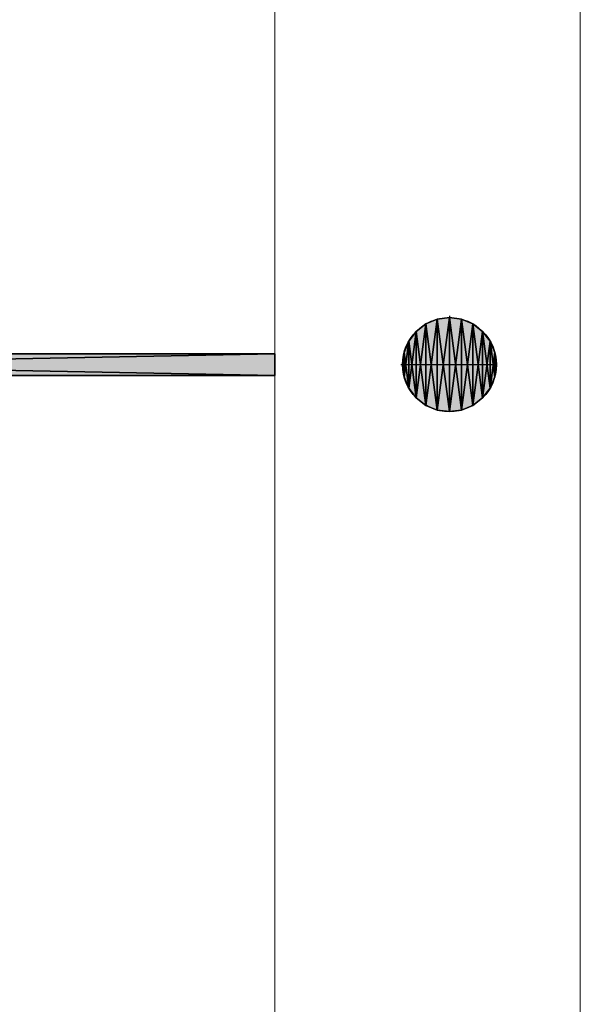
# Model space of a CAD drawing. Header units: inches. Extents: x 15 to 546804, y -66 to 267312.
# Tile 280 of 478: x 412897 to 415467, y 147126 to 151636. Entities that reach past the tile are written whole.
import ezdxf

# ---------------------------------------------------------------- set-up
doc = ezdxf.new("R2010")
doc.units = ezdxf.units.IN
doc.header["$MEASUREMENT"] = 0

msp = doc.modelspace()

# ---------------------------------------------------------------- hatches: boundary and pattern name
at = {"lineweight": 20}
h = msp.add_hatch(color=7, dxfattribs=at)
h.dxf.hatch_style = 1
h.paths.add_polyline_path([(414867.1, 150271.2), (414867.1, 150055.7), (415082.5, 150055.7, 0.414214)])
h.paths.add_polyline_path([(414867.1, 150271.2, 0.414214), (414651.7, 150055.7), (414867.1, 150055.7)])
h.paths.add_polyline_path([(414867.1, 150055.7), (414651.7, 150055.7, 0.414214), (414867.1, 149840.3)])
h.paths.add_polyline_path([(415082.5, 150055.7), (414867.1, 150055.7), (414867.1, 149840.3, 0.414214)])
h = msp.add_hatch(color=7, dxfattribs=at)
h.dxf.hatch_style = 1
h.paths.add_polyline_path([(414067.1, 150105.7), (409076, 150105.7), (409076, 150005.7), (414067.1, 150005.7)])

# ---------------------------------------------------------------- linework, layer by layer
at = {"color": 7, "lineweight": 20}
for p, q in [((415467.1, 157855.7), (415467.1, 143455.7)), ((415467.1, 157855.7, 300), (415467.1, 143455.7, 300)), ((415467.1, 157855.7, 7500), (415467.1, 143455.7, 7500)), ((415467.1, 157855.7, 3000), (415467.1, 143135.7, 3000)), ((415467.1, 157855.7), (415467.1, 143455.7)), ((414067.1, 156655.7, 300), (414067.1, 142255.7, 300)), ((414067.1, 156655.7), (414067.1, 142255.7)), ((414067.1, 156655.7, 300), (414067.1, 142255.7, 300)), ((414067.1, 156655.7, 300), (414067.1, 142255.7, 300)), ((414067.1, 150105.7, 300), (409076, 150105.7, 300)), ((414067.1, 150005.7, 300), (414067.1, 150105.7, 300)), ((409076, 150005.7, 300), (414067.1, 150005.7, 300))]:
    msp.add_line(p, q, dxfattribs=at)
at = {"color": 7}
for p, q in [((414811.4, 150263.8, 0), (414811.4, 150263.8, 7000)), ((414867.1, 150278.7, 0), (414867.1, 150271.2, 0)), ((414867.1, 150271.2, 0), (414867.1, 150271.2, 7000)), ((414867.1, 150271.2, 0), (414867.1, 149840.3, 0)), ((414922.9, 150263.8, 0), (414922.9, 150263.8, 7000)), ((414759.4, 150242.3, 0), (414759.4, 150242.3, 7000)), ((414974.8, 150242.3, 0), (414974.8, 150242.3, 7000)), ((414714.8, 150208.1, 0), (414714.8, 150208.1, 7000)), ((415019.4, 150208.1, 0), (415019.4, 150208.1, 7000)), ((414680.5, 150163.4, 0), (414680.5, 150163.4, 7000)), ((415053.7, 150163.4, 0), (415053.7, 150163.4, 7000)), ((414067.1, 150105.7, 300), (408917.1, 150105.7, 300)), ((414067.1, 150105.7, 3000), (408917.1, 150105.7, 3000)), ((414067.1, 150005.7, 300), (414067.1, 150105.7, 300)), ((414067.1, 150105.7, 300), (414067.1, 150105.7, 3000)), ((414067.1, 150005.7, 3000), (414067.1, 150105.7, 3000)), ((414659, 150111.5, 0), (414659, 150111.5, 7000)), ((415075.2, 150111.5, 0), (415075.2, 150111.5, 7000)), ((414644.1, 150055.7, 0), (414651.7, 150055.7, 0)), ((414651.7, 150055.7, 0), (414651.7, 150055.7, 7000)), ((414651.7, 150055.7, 0), (415082.5, 150055.7, 0)), ((415082.5, 150055.7, 0), (415082.5, 150055.7, 7000)), ((408917.1, 150005.7, 300), (414067.1, 150005.7, 300)), ((408917.1, 150005.7, 3000), (414067.1, 150005.7, 3000)), ((414067.1, 150005.7, 300), (414067.1, 150005.7, 3000)), ((414659, 150000, 0), (414659, 150000, 7000)), ((415075.2, 150000, 0), (415075.2, 150000, 7000)), ((414680.5, 149948, 0), (414680.5, 149948, 7000)), ((415053.7, 149948, 0), (415053.7, 149948, 7000)), ((414714.8, 149903.4, 0), (414714.8, 149903.4, 7000)), ((415019.4, 149903.4, 0), (415019.4, 149903.4, 7000)), ((414759.4, 149869.2, 0), (414759.4, 149869.2, 7000)), ((414974.8, 149869.2, 0), (414974.8, 149869.2, 7000)), ((414811.4, 149847.6, 0), (414811.4, 149847.6, 7000)), ((414867.1, 149840.3, 0), (414867.1, 149840.3, 7000)), ((414922.9, 149847.6, 0), (414922.9, 149847.6, 7000))]:
    msp.add_line(p, q, dxfattribs=at)
for centre in [(414867.1, 150055.7, 7000), (414867.1, 150055.7, 0)]:
    msp.add_circle(centre, 215.4, dxfattribs=at)
at = {"color": 7, "lineweight": 20}
for points, invisible_edges in [([(414067.1, 156655.7), (415467.1, 157855.7), (414067.1, 142255.7)], 3), ([(414067.1, 142255.7), (415467.1, 157855.7), (415467.1, 142255.7)], 3), ([(415467.1, 157855.7, 300), (415467.1, 142255.7, 300), (415467.1, 143455.7, 300)], 1), ([(415467.1, 142255.7), (415467.1, 157855.7), (415467.1, 143455.7)], 13), ([(415467.1, 157855.7), (415467.1, 143455.7, 300), (415467.1, 143455.7)], 1), ([(415467.1, 143455.7, 300), (415467.1, 157855.7), (415467.1, 157855.7, 300)], 1), ([(414067.1, 156655.7, 300), (401067.1, 139805.7, 300), (401067.1, 156655.7, 300)], 1), ([(401067.1, 139805.7, 300), (414067.1, 156655.7, 300), (404282.1, 139805.7, 300)], 3), ([(408867.1, 142855.7, 300), (414067.1, 156655.7, 300), (408867.1, 142798.7, 300)], 3), ([(414067.1, 142255.7, 300), (413889.1, 139061.5, 300), (414067.1, 156655.7, 300)], 3), ([(414067.1, 156655.7, 300), (414067.1, 142255.7), (414067.1, 142255.7, 300)], 1), ([(414067.1, 142255.7), (414067.1, 156655.7, 300), (414067.1, 156655.7)], 1), ([(415467.1, 142255.7, 300), (414067.1, 156655.7, 300), (414067.1, 142255.7, 300)], 1)]:
    msp.add_3dface(points, dxfattribs=dict(at, invisible_edges=invisible_edges))

# ---------------------------------------------------------------- meshes
at = {"color": 7}
mesh = msp.add_polyface(dxfattribs=at)
corners = [(414659, 150000, 7000), (414659, 150111.5, 7000), (414651.7, 150055.7, 7000), (414680.5, 149948, 7000), (414680.5, 150163.4, 7000), (414714.8, 149903.4, 7000), (414714.8, 150208.1, 7000), (414759.4, 149869.2, 7000), (414759.4, 150242.3, 7000), (414811.4, 149847.6, 7000), (414811.4, 150263.8, 7000), (414867.1, 149840.3, 7000), (414867.1, 150271.2, 7000), (414922.9, 149847.6, 7000), (414922.9, 150263.8, 7000), (414974.8, 149869.2, 7000), (414974.8, 150242.3, 7000), (415019.4, 149903.4, 7000), (415019.4, 150208.1, 7000), (415053.7, 149948, 7000), (415053.7, 150163.4, 7000), (415075.2, 150000, 7000), (415075.2, 150111.5, 7000), (415082.5, 150055.7, 7000)]
mesh.append_faces([[corners[k] for k in face] for face in [(0, 1, 2), (22, 21, 23)]], dxfattribs={"vtx0": -1, "color": 7})
mesh.append_faces([[corners[k] for k in face] for face in [(1, 3, 4), (4, 5, 6), (6, 7, 8), (8, 9, 10), (10, 11, 12), (12, 13, 14), (14, 15, 16), (16, 17, 18), (18, 19, 20), (20, 21, 22)]], dxfattribs={"vtx0": -1, "vtx1": -1, "color": 7})
mesh.append_faces([[corners[k] for k in face] for face in [(1, 0, 3), (4, 3, 5), (6, 5, 7), (8, 7, 9), (10, 9, 11), (12, 11, 13), (14, 13, 15), (16, 15, 17), (18, 17, 19), (20, 19, 21)]], dxfattribs={"vtx0": -1, "vtx2": -1, "color": 7})
mesh = msp.add_polyface(dxfattribs=at)
corners = [(414659, 150111.5, 0), (414659, 150000, 0), (414651.7, 150055.7, 0), (414680.5, 150163.4, 0), (414680.5, 149948, 0), (414714.8, 150208.1, 0), (414714.8, 149903.4, 0), (414759.4, 150242.3, 0), (414759.4, 149869.2, 0), (414811.4, 150263.8, 0), (414811.4, 149847.6, 0), (414867.1, 150271.2, 0), (414867.1, 149840.3, 0), (414922.9, 150263.8, 0), (414922.9, 149847.6, 0), (414974.8, 150242.3, 0), (414974.8, 149869.2, 0), (415019.4, 150208.1, 0), (415019.4, 149903.4, 0), (415053.7, 150163.4, 0), (415053.7, 149948, 0), (415075.2, 150111.5, 0), (415075.2, 150000, 0), (415082.5, 150055.7, 0)]
mesh.append_faces([[corners[k] for k in face] for face in [(0, 1, 2), (22, 21, 23)]], dxfattribs={"vtx0": -1, "color": 7})
mesh.append_faces([[corners[k] for k in face] for face in [(1, 3, 4), (4, 5, 6), (6, 7, 8), (8, 9, 10), (10, 11, 12), (12, 13, 14), (14, 15, 16), (16, 17, 18), (18, 19, 20), (20, 21, 22)]], dxfattribs={"vtx0": -1, "vtx1": -1, "color": 7})
mesh.append_faces([[corners[k] for k in face] for face in [(1, 0, 3), (4, 3, 5), (6, 5, 7), (8, 7, 9), (10, 9, 11), (12, 11, 13), (14, 13, 15), (16, 15, 17), (18, 17, 19), (20, 19, 21)]], dxfattribs={"vtx0": -1, "vtx2": -1, "color": 7})
mesh = msp.add_polyface(dxfattribs=at)
corners = [(414759.4, 150242.3, 7000), (414811.4, 150263.8, 0), (414759.4, 150242.3, 0), (414811.4, 150263.8, 7000)]
mesh.append_faces([[corners[k] for k in face] for face in [(0, 1, 2), (1, 0, 3)]], dxfattribs={"vtx0": -1, "color": 7})
mesh = msp.add_polyface(dxfattribs=at)
corners = [(414811.4, 150263.8, 7000), (414867.1, 150271.2, 0), (414811.4, 150263.8, 0), (414867.1, 150271.2, 7000)]
mesh.append_faces([[corners[k] for k in face] for face in [(0, 1, 2), (1, 0, 3)]], dxfattribs={"vtx0": -1, "color": 7})
mesh = msp.add_polyface(dxfattribs=at)
corners = [(414867.1, 150271.2, 7000), (414922.9, 150263.8, 0), (414867.1, 150271.2, 0), (414922.9, 150263.8, 7000)]
mesh.append_faces([[corners[k] for k in face] for face in [(0, 1, 2), (1, 0, 3)]], dxfattribs={"vtx0": -1, "color": 7})
mesh = msp.add_polyface(dxfattribs=at)
corners = [(414922.9, 150263.8, 7000), (414974.8, 150242.3, 0), (414922.9, 150263.8, 0), (414974.8, 150242.3, 7000)]
mesh.append_faces([[corners[k] for k in face] for face in [(0, 1, 2), (1, 0, 3)]], dxfattribs={"vtx0": -1, "color": 7})
mesh = msp.add_polyface(dxfattribs=at)
corners = [(414714.8, 150208.1, 7000), (414759.4, 150242.3, 0), (414714.8, 150208.1, 0), (414759.4, 150242.3, 7000)]
mesh.append_faces([[corners[k] for k in face] for face in [(0, 1, 2), (1, 0, 3)]], dxfattribs={"vtx0": -1, "color": 7})
mesh = msp.add_polyface(dxfattribs=at)
corners = [(414974.8, 150242.3, 7000), (415019.4, 150208.1, 0), (414974.8, 150242.3, 0), (415019.4, 150208.1, 7000)]
mesh.append_faces([[corners[k] for k in face] for face in [(0, 1, 2), (1, 0, 3)]], dxfattribs={"vtx0": -1, "color": 7})
mesh = msp.add_polyface(dxfattribs=at)
corners = [(414714.8, 150208.1, 7000), (414680.5, 150163.4, 0), (414680.5, 150163.4, 7000), (414714.8, 150208.1, 0)]
mesh.append_faces([[corners[k] for k in face] for face in [(0, 1, 2), (1, 0, 3)]], dxfattribs={"vtx0": -1, "color": 7})
mesh = msp.add_polyface(dxfattribs=at)
corners = [(415019.4, 150208.1, 0), (415053.7, 150163.4, 7000), (415053.7, 150163.4, 0), (415019.4, 150208.1, 7000)]
mesh.append_faces([[corners[k] for k in face] for face in [(0, 1, 2), (1, 0, 3)]], dxfattribs={"vtx0": -1, "color": 7})
mesh = msp.add_polyface(dxfattribs=at)
corners = [(414680.5, 150163.4, 7000), (414659, 150111.5, 0), (414659, 150111.5, 7000), (414680.5, 150163.4, 0)]
mesh.append_faces([[corners[k] for k in face] for face in [(0, 1, 2), (1, 0, 3)]], dxfattribs={"vtx0": -1, "color": 7})
mesh = msp.add_polyface(dxfattribs=at)
corners = [(415053.7, 150163.4, 0), (415075.2, 150111.5, 7000), (415075.2, 150111.5, 0), (415053.7, 150163.4, 7000)]
mesh.append_faces([[corners[k] for k in face] for face in [(0, 1, 2), (1, 0, 3)]], dxfattribs={"vtx0": -1, "color": 7})
mesh = msp.add_polyface(dxfattribs=at)
corners = [(414067.1, 150105.7, 300), (408917.1, 150005.7, 300), (408917.1, 150105.7, 300), (414067.1, 150005.7, 300)]
mesh.append_faces([[corners[k] for k in face] for face in [(0, 1, 2), (1, 0, 3)]], dxfattribs={"vtx0": -1, "color": 7})
mesh = msp.add_polyface(dxfattribs=at)
corners = [(408917.1, 150105.7, 3000), (414067.1, 150105.7, 300), (408917.1, 150105.7, 300), (414067.1, 150105.7, 3000)]
mesh.append_faces([[corners[k] for k in face] for face in [(0, 1, 2), (1, 0, 3)]], dxfattribs={"vtx0": -1, "color": 7})
mesh = msp.add_polyface(dxfattribs=at)
corners = [(414067.1, 150005.7, 3000), (408917.1, 150105.7, 3000), (408917.1, 150005.7, 3000), (414067.1, 150105.7, 3000)]
mesh.append_faces([[corners[k] for k in face] for face in [(0, 1, 2), (1, 0, 3)]], dxfattribs={"vtx0": -1, "color": 7})
mesh = msp.add_polyface(dxfattribs=at)
corners = [(414067.1, 150105.7, 300), (414067.1, 150005.7, 3000), (414067.1, 150005.7, 300), (414067.1, 150105.7, 3000)]
mesh.append_faces([[corners[k] for k in face] for face in [(0, 1, 2), (1, 0, 3)]], dxfattribs={"vtx0": -1, "color": 7})
mesh = msp.add_polyface(dxfattribs=at)
corners = [(414659, 150111.5, 7000), (414651.7, 150055.7, 0), (414651.7, 150055.7, 7000), (414659, 150111.5, 0)]
mesh.append_faces([[corners[k] for k in face] for face in [(0, 1, 2), (1, 0, 3)]], dxfattribs={"vtx0": -1, "color": 7})
mesh = msp.add_polyface(dxfattribs=at)
corners = [(415075.2, 150111.5, 0), (415082.5, 150055.7, 7000), (415082.5, 150055.7, 0), (415075.2, 150111.5, 7000)]
mesh.append_faces([[corners[k] for k in face] for face in [(0, 1, 2), (1, 0, 3)]], dxfattribs={"vtx0": -1, "color": 7})
mesh = msp.add_polyface(dxfattribs=at)
corners = [(414651.7, 150055.7, 7000), (414659, 150000, 0), (414659, 150000, 7000), (414651.7, 150055.7, 0)]
mesh.append_faces([[corners[k] for k in face] for face in [(0, 1, 2), (1, 0, 3)]], dxfattribs={"vtx0": -1, "color": 7})
mesh = msp.add_polyface(dxfattribs=at)
corners = [(415082.5, 150055.7, 0), (415075.2, 150000, 7000), (415075.2, 150000, 0), (415082.5, 150055.7, 7000)]
mesh.append_faces([[corners[k] for k in face] for face in [(0, 1, 2), (1, 0, 3)]], dxfattribs={"vtx0": -1, "color": 7})
mesh = msp.add_polyface(dxfattribs=at)
corners = [(414067.1, 150005.7, 3000), (408917.1, 150005.7, 300), (414067.1, 150005.7, 300), (408917.1, 150005.7, 3000)]
mesh.append_faces([[corners[k] for k in face] for face in [(0, 1, 2), (1, 0, 3)]], dxfattribs={"vtx0": -1, "color": 7})
mesh = msp.add_polyface(dxfattribs=at)
corners = [(414659, 150000, 7000), (414680.5, 149948, 0), (414680.5, 149948, 7000), (414659, 150000, 0)]
mesh.append_faces([[corners[k] for k in face] for face in [(0, 1, 2), (1, 0, 3)]], dxfattribs={"vtx0": -1, "color": 7})
mesh = msp.add_polyface(dxfattribs=at)
corners = [(415075.2, 150000, 0), (415053.7, 149948, 7000), (415053.7, 149948, 0), (415075.2, 150000, 7000)]
mesh.append_faces([[corners[k] for k in face] for face in [(0, 1, 2), (1, 0, 3)]], dxfattribs={"vtx0": -1, "color": 7})
mesh = msp.add_polyface(dxfattribs=at)
corners = [(414680.5, 149948, 7000), (414714.8, 149903.4, 0), (414714.8, 149903.4, 7000), (414680.5, 149948, 0)]
mesh.append_faces([[corners[k] for k in face] for face in [(0, 1, 2), (1, 0, 3)]], dxfattribs={"vtx0": -1, "color": 7})
mesh = msp.add_polyface(dxfattribs=at)
corners = [(415053.7, 149948, 0), (415019.4, 149903.4, 7000), (415019.4, 149903.4, 0), (415053.7, 149948, 7000)]
mesh.append_faces([[corners[k] for k in face] for face in [(0, 1, 2), (1, 0, 3)]], dxfattribs={"vtx0": -1, "color": 7})
mesh = msp.add_polyface(dxfattribs=at)
corners = [(414759.4, 149869.2, 7000), (414714.8, 149903.4, 0), (414759.4, 149869.2, 0), (414714.8, 149903.4, 7000)]
mesh.append_faces([[corners[k] for k in face] for face in [(0, 1, 2), (1, 0, 3)]], dxfattribs={"vtx0": -1, "color": 7})
mesh = msp.add_polyface(dxfattribs=at)
corners = [(415019.4, 149903.4, 7000), (414974.8, 149869.2, 0), (415019.4, 149903.4, 0), (414974.8, 149869.2, 7000)]
mesh.append_faces([[corners[k] for k in face] for face in [(0, 1, 2), (1, 0, 3)]], dxfattribs={"vtx0": -1, "color": 7})
mesh = msp.add_polyface(dxfattribs=at)
corners = [(414811.4, 149847.6, 7000), (414759.4, 149869.2, 0), (414811.4, 149847.6, 0), (414759.4, 149869.2, 7000)]
mesh.append_faces([[corners[k] for k in face] for face in [(0, 1, 2), (1, 0, 3)]], dxfattribs={"vtx0": -1, "color": 7})
mesh = msp.add_polyface(dxfattribs=at)
corners = [(414974.8, 149869.2, 7000), (414922.9, 149847.6, 0), (414974.8, 149869.2, 0), (414922.9, 149847.6, 7000)]
mesh.append_faces([[corners[k] for k in face] for face in [(0, 1, 2), (1, 0, 3)]], dxfattribs={"vtx0": -1, "color": 7})
mesh = msp.add_polyface(dxfattribs=at)
corners = [(414867.1, 149840.3, 7000), (414811.4, 149847.6, 0), (414867.1, 149840.3, 0), (414811.4, 149847.6, 7000)]
mesh.append_faces([[corners[k] for k in face] for face in [(0, 1, 2), (1, 0, 3)]], dxfattribs={"vtx0": -1, "color": 7})
mesh = msp.add_polyface(dxfattribs=at)
corners = [(414922.9, 149847.6, 7000), (414867.1, 149840.3, 0), (414922.9, 149847.6, 0), (414867.1, 149840.3, 7000)]
mesh.append_faces([[corners[k] for k in face] for face in [(0, 1, 2), (1, 0, 3)]], dxfattribs={"vtx0": -1, "color": 7})

doc.saveas('drawing.dxf')
